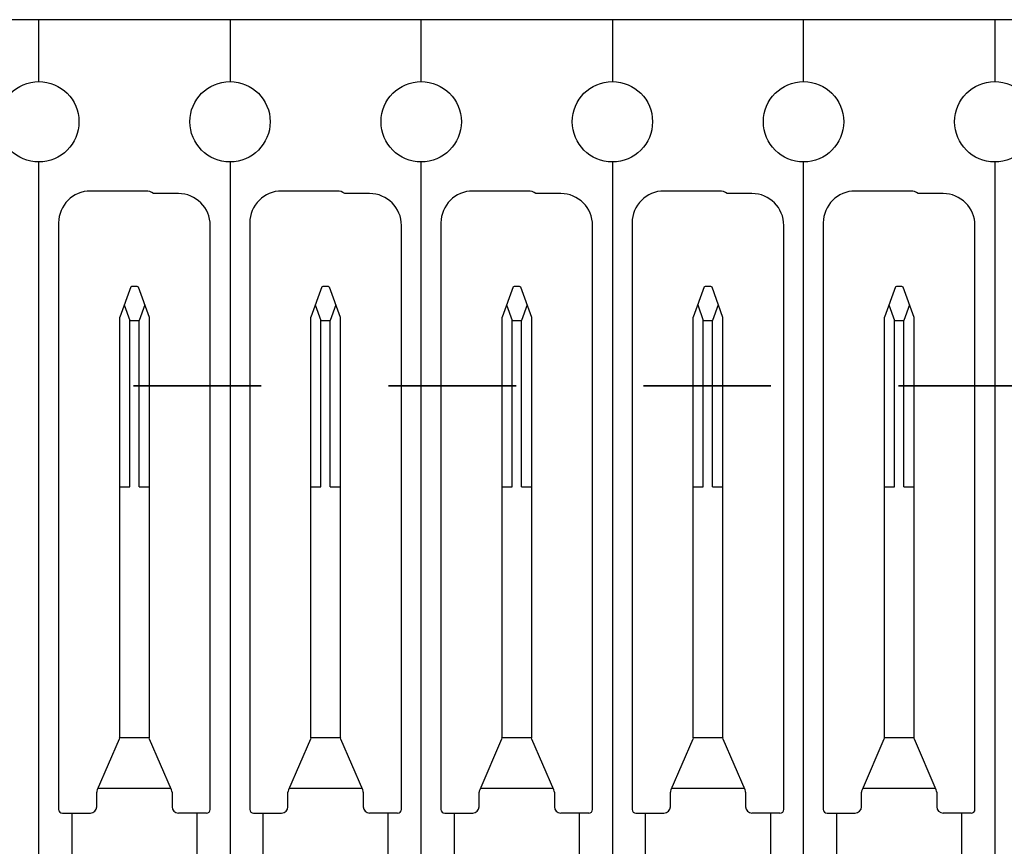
# Model space of a CAD drawing. Header units: inches. Extents: x 1880 to 2363, y -453 to -54.
# Tile 603 of 656: x 1912.088 to 1912.861, y -67.439 to -66.791. Entities that reach past the tile are written whole.
import ezdxf

# ---------------------------------------------------------------- set-up
doc = ezdxf.new("R2010")
doc.units = ezdxf.units.IN
doc.header["$LTSCALE"] = 0.5
doc.header["$MEASUREMENT"] = 0
doc.linetypes.add('PHANTOM', pattern=[0.25, 0.125, -0.025, 0.025, -0.025, 0.025, -0.025])
doc.layers.add('APP-M-S', color=30, linetype='Continuous')

msp = doc.modelspace()

# ---------------------------------------------------------------- linework, layer by layer
at = {"color": 7, "linetype": 'PHANTOM', "lineweight": 35}
msp.add_line((1914.67764, -67.07812), (1902.36134, -67.07812), dxfattribs=at)
at = {"layer": 'APP-M-S', "linetype": 'Continuous', "lineweight": 25}
for p, q in [((1913.00324, -66.79107), (1910.15324, -66.79107)), ((1912.10324, -66.83957), (1912.10324, -66.79107)), ((1912.25324, -66.79107), (1912.25324, -66.83957)), ((1912.40324, -66.83957), (1912.40324, -66.79107)), ((1912.55324, -66.79107), (1912.55324, -66.83957)), ((1912.70324, -66.83957), (1912.70324, -66.79107)), ((1912.85324, -66.79107), (1912.85324, -66.83957)), ((1912.10324, -67.82957), (1912.10324, -66.90257)), ((1912.25324, -66.90257), (1912.25324, -67.82957)), ((1912.40324, -67.82957), (1912.40324, -66.90257)), ((1912.55324, -66.90257), (1912.55324, -67.82957)), ((1912.70324, -67.82957), (1912.70324, -66.90257)), ((1912.85324, -66.90257), (1912.85324, -67.82957)), ((1912.18724, -66.92541), (1912.14374, -66.92541)), ((1912.21274, -66.92741), (1912.19324, -66.92741)), ((1912.33724, -66.92541), (1912.29374, -66.92541)), ((1912.36274, -66.92741), (1912.34324, -66.92741)), ((1912.48724, -66.92541), (1912.44374, -66.92541)), ((1912.51274, -66.92741), (1912.49324, -66.92741)), ((1912.63724, -66.92541), (1912.59374, -66.92541)), ((1912.66274, -66.92741), (1912.64324, -66.92741)), ((1912.78724, -66.92541), (1912.74374, -66.92541)), ((1912.81274, -66.92741), (1912.79324, -66.92741)), ((1912.11874, -66.95041), (1912.11874, -67.41031)), ((1912.23774, -67.41031), (1912.23774, -66.95241)), ((1912.26874, -66.95041), (1912.26874, -67.41031)), ((1912.38774, -67.41031), (1912.38774, -66.95241)), ((1912.41874, -66.95041), (1912.41874, -67.41031)), ((1912.53774, -67.41031), (1912.53774, -66.95241)), ((1912.56874, -66.95041), (1912.56874, -67.41031)), ((1912.68774, -67.41031), (1912.68774, -66.95241)), ((1912.71874, -66.95041), (1912.71874, -67.41031)), ((1912.83774, -67.41031), (1912.83774, -66.95241)), ((1912.17531, -67.00067), (1912.16674, -67.02422)), ((1912.17531, -67.00067), (1912.17633, -66.99992)), ((1912.17633, -66.99992), (1912.18014, -66.99992)), ((1912.18014, -66.99992), (1912.18117, -67.00067)), ((1912.18117, -67.00067), (1912.18974, -67.02422)), ((1912.32531, -67.00067), (1912.31674, -67.02422)), ((1912.32531, -67.00067), (1912.32633, -66.99992)), ((1912.32633, -66.99992), (1912.33014, -66.99992)), ((1912.33014, -66.99992), (1912.33117, -67.00067)), ((1912.33117, -67.00067), (1912.33974, -67.02422)), ((1912.47531, -67.00067), (1912.46674, -67.02422)), ((1912.47531, -67.00067), (1912.47633, -66.99992)), ((1912.47633, -66.99992), (1912.48014, -66.99992)), ((1912.48014, -66.99992), (1912.48117, -67.00067)), ((1912.48117, -67.00067), (1912.48974, -67.02422)), ((1912.62531, -67.00067), (1912.61674, -67.02422)), ((1912.62531, -67.00067), (1912.62633, -66.99992)), ((1912.62633, -66.99992), (1912.63014, -66.99992)), ((1912.63014, -66.99992), (1912.63117, -67.00067)), ((1912.63117, -67.00067), (1912.63974, -67.02422)), ((1912.77531, -67.00067), (1912.76674, -67.02422)), ((1912.77531, -67.00067), (1912.77633, -66.99992)), ((1912.77633, -66.99992), (1912.78014, -66.99992)), ((1912.78014, -66.99992), (1912.78117, -67.00067)), ((1912.78117, -67.00067), (1912.78974, -67.02422)), ((1912.17016, -67.0148), (1912.17459, -67.02697)), ((1912.18631, -67.0148), (1912.18188, -67.02697)), ((1912.32016, -67.0148), (1912.32459, -67.02697)), ((1912.33631, -67.0148), (1912.33188, -67.02697)), ((1912.47016, -67.0148), (1912.47459, -67.02697)), ((1912.48631, -67.0148), (1912.48188, -67.02697)), ((1912.62016, -67.0148), (1912.62459, -67.02697)), ((1912.63631, -67.0148), (1912.63188, -67.02697)), ((1912.77016, -67.0148), (1912.77459, -67.02697)), ((1912.78631, -67.0148), (1912.78188, -67.02697)), ((1912.16674, -67.35322), (1912.16674, -67.02422)), ((1912.17459, -67.02697), (1912.18188, -67.02697)), ((1912.17459, -67.1574), (1912.17459, -67.02697)), ((1912.18188, -67.1574), (1912.18188, -67.02697)), ((1912.18974, -67.02422), (1912.18974, -67.35322)), ((1912.31674, -67.35322), (1912.31674, -67.02422)), ((1912.32459, -67.02697), (1912.33188, -67.02697)), ((1912.32459, -67.1574), (1912.32459, -67.02697)), ((1912.33188, -67.1574), (1912.33188, -67.02697)), ((1912.33974, -67.02422), (1912.33974, -67.35322)), ((1912.46674, -67.35322), (1912.46674, -67.02422)), ((1912.47459, -67.02697), (1912.48188, -67.02697)), ((1912.47459, -67.1574), (1912.47459, -67.02697)), ((1912.48188, -67.1574), (1912.48188, -67.02697)), ((1912.48974, -67.02422), (1912.48974, -67.35322)), ((1912.61674, -67.35322), (1912.61674, -67.02422)), ((1912.62459, -67.02697), (1912.63188, -67.02697)), ((1912.62459, -67.1574), (1912.62459, -67.02697)), ((1912.63188, -67.1574), (1912.63188, -67.02697)), ((1912.63974, -67.02422), (1912.63974, -67.35322)), ((1912.76674, -67.35322), (1912.76674, -67.02422)), ((1912.77459, -67.02697), (1912.78188, -67.02697)), ((1912.77459, -67.1574), (1912.77459, -67.02697)), ((1912.78188, -67.1574), (1912.78188, -67.02697)), ((1912.78974, -67.02422), (1912.78974, -67.35322)), ((1912.16674, -67.1574), (1912.17459, -67.1574)), ((1912.18188, -67.1574), (1912.18974, -67.1574)), ((1912.31674, -67.1574), (1912.32459, -67.1574)), ((1912.33188, -67.1574), (1912.33974, -67.1574)), ((1912.46674, -67.1574), (1912.47459, -67.1574)), ((1912.48188, -67.1574), (1912.48974, -67.1574)), ((1912.61674, -67.1574), (1912.62459, -67.1574)), ((1912.63188, -67.1574), (1912.63974, -67.1574)), ((1912.76674, -67.1574), (1912.77459, -67.1574)), ((1912.78188, -67.1574), (1912.78974, -67.1574)), ((1912.16663, -67.35425), (1912.16632, -67.3552)), ((1912.18984, -67.35425), (1912.16663, -67.35425)), ((1912.19015, -67.3552), (1912.18984, -67.35425)), ((1912.31663, -67.35425), (1912.31632, -67.3552)), ((1912.33984, -67.35425), (1912.31663, -67.35425)), ((1912.34015, -67.3552), (1912.33984, -67.35425)), ((1912.46663, -67.35425), (1912.46632, -67.3552)), ((1912.48984, -67.35425), (1912.46663, -67.35425)), ((1912.49015, -67.3552), (1912.48984, -67.35425)), ((1912.61663, -67.35425), (1912.61632, -67.3552)), ((1912.63984, -67.35425), (1912.61663, -67.35425)), ((1912.64015, -67.3552), (1912.63984, -67.35425)), ((1912.76663, -67.35425), (1912.76632, -67.3552)), ((1912.78984, -67.35425), (1912.76663, -67.35425)), ((1912.79015, -67.3552), (1912.78984, -67.35425)), ((1912.16632, -67.3552), (1912.14912, -67.39499)), ((1912.20735, -67.39499), (1912.19015, -67.3552)), ((1912.31632, -67.3552), (1912.29912, -67.39499)), ((1912.35735, -67.39499), (1912.34015, -67.3552)), ((1912.46632, -67.3552), (1912.44912, -67.39499)), ((1912.50735, -67.39499), (1912.49015, -67.3552)), ((1912.61632, -67.3552), (1912.59912, -67.39499)), ((1912.65735, -67.39499), (1912.64015, -67.3552)), ((1912.76632, -67.3552), (1912.74912, -67.39499)), ((1912.80735, -67.39499), (1912.79015, -67.3552)), ((1912.14871, -67.40831), (1912.14871, -67.39697)), ((1912.14971, -67.39362), (1912.20676, -67.39362)), ((1912.20776, -67.39697), (1912.20776, -67.40831)), ((1912.29871, -67.40831), (1912.29871, -67.39697)), ((1912.29971, -67.39362), (1912.35676, -67.39362)), ((1912.35776, -67.39697), (1912.35776, -67.40831)), ((1912.44871, -67.40831), (1912.44871, -67.39697)), ((1912.44971, -67.39362), (1912.50676, -67.39362)), ((1912.50776, -67.39697), (1912.50776, -67.40831)), ((1912.59871, -67.40831), (1912.59871, -67.39697)), ((1912.59971, -67.39362), (1912.65676, -67.39362)), ((1912.65776, -67.39697), (1912.65776, -67.40831)), ((1912.74871, -67.40831), (1912.74871, -67.39697)), ((1912.74971, -67.39362), (1912.80676, -67.39362)), ((1912.80776, -67.39697), (1912.80776, -67.40831)), ((1912.12174, -67.41331), (1912.14371, -67.41331)), ((1912.12902, -67.41331), (1912.12902, -67.45268)), ((1912.23474, -67.41331), (1912.21276, -67.41331)), ((1912.22745, -67.45268), (1912.22745, -67.41331)), ((1912.27174, -67.41331), (1912.29371, -67.41331)), ((1912.27902, -67.41331), (1912.27902, -67.45268)), ((1912.38474, -67.41331), (1912.36276, -67.41331)), ((1912.37745, -67.45268), (1912.37745, -67.41331)), ((1912.42174, -67.41331), (1912.44371, -67.41331)), ((1912.42902, -67.41331), (1912.42902, -67.45268)), ((1912.53474, -67.41331), (1912.51276, -67.41331)), ((1912.52745, -67.45268), (1912.52745, -67.41331)), ((1912.57174, -67.41331), (1912.59371, -67.41331)), ((1912.57902, -67.41331), (1912.57902, -67.45268)), ((1912.68474, -67.41331), (1912.66276, -67.41331)), ((1912.67745, -67.45268), (1912.67745, -67.41331)), ((1912.72174, -67.41331), (1912.74371, -67.41331)), ((1912.72902, -67.41331), (1912.72902, -67.45268)), ((1912.83474, -67.41331), (1912.81276, -67.41331)), ((1912.82745, -67.45268), (1912.82745, -67.41331))]:
    msp.add_line(p, q, dxfattribs=at)
for centre in [(1912.10324, -66.87107), (1912.25324, -66.87107), (1912.40324, -66.87107), (1912.55324, -66.87107), (1912.70324, -66.87107), (1912.85324, -66.87107)]:
    msp.add_circle(centre, 0.0315, dxfattribs=at)
for centre, radius, start, end in [((1912.14374, -66.95041), 0.025, 90, 180), ((1912.18724, -66.93541), 0.01, 53.1301, 90), ((1912.21274, -66.95241), 0.025, 0, 90), ((1912.29374, -66.95041), 0.025, 90, 180), ((1912.33724, -66.93541), 0.01, 53.1301, 90), ((1912.36274, -66.95241), 0.025, 0, 90), ((1912.44374, -66.95041), 0.025, 90, 180), ((1912.48724, -66.93541), 0.01, 53.1301, 90), ((1912.51274, -66.95241), 0.025, 0, 90), ((1912.59374, -66.95041), 0.025, 90, 180), ((1912.63724, -66.93541), 0.01, 53.1301, 90), ((1912.66274, -66.95241), 0.025, 0, 90), ((1912.74374, -66.95041), 0.025, 90, 180), ((1912.78724, -66.93541), 0.01, 53.1301, 90), ((1912.81274, -66.95241), 0.025, 0, 90), ((1912.16174, -67.35322), 0.005, 348.05426, 0), ((1912.19474, -67.35322), 0.005, 180, 191.94574), ((1912.31174, -67.35322), 0.005, 348.05426, 0), ((1912.34474, -67.35322), 0.005, 180, 191.94574), ((1912.46174, -67.35322), 0.005, 348.05426, 0), ((1912.49474, -67.35322), 0.005, 180, 191.94574), ((1912.61174, -67.35322), 0.005, 348.05426, 0), ((1912.64474, -67.35322), 0.005, 180, 191.94574), ((1912.76174, -67.35322), 0.005, 348.05426, 0), ((1912.79474, -67.35322), 0.005, 180, 191.94574), ((1912.15371, -67.39697), 0.005, 156.61152, 180), ((1912.20276, -67.39697), 0.005, 0, 23.38848), ((1912.30371, -67.39697), 0.005, 156.61152, 180), ((1912.35276, -67.39697), 0.005, 0, 23.38848), ((1912.45371, -67.39697), 0.005, 156.61152, 180), ((1912.50276, -67.39697), 0.005, 0, 23.38848), ((1912.60371, -67.39697), 0.005, 156.61152, 180), ((1912.65276, -67.39697), 0.005, 0, 23.38848), ((1912.75371, -67.39697), 0.005, 156.61152, 180), ((1912.80276, -67.39697), 0.005, 0, 23.38848), ((1912.14371, -67.40831), 0.005, 270, 0), ((1912.21276, -67.40831), 0.005, 180, 270), ((1912.29371, -67.40831), 0.005, 270, 0), ((1912.36276, -67.40831), 0.005, 180, 270), ((1912.44371, -67.40831), 0.005, 270, 0), ((1912.51276, -67.40831), 0.005, 180, 270), ((1912.59371, -67.40831), 0.005, 270, 0), ((1912.66276, -67.40831), 0.005, 180, 270), ((1912.74371, -67.40831), 0.005, 270, 0), ((1912.81276, -67.40831), 0.005, 180, 270), ((1912.12174, -67.41031), 0.003, 180, 270), ((1912.23474, -67.41031), 0.003, 270, 0), ((1912.27174, -67.41031), 0.003, 180, 270), ((1912.38474, -67.41031), 0.003, 270, 0), ((1912.42174, -67.41031), 0.003, 180, 270), ((1912.53474, -67.41031), 0.003, 270, 0), ((1912.57174, -67.41031), 0.003, 180, 270), ((1912.68474, -67.41031), 0.003, 270, 0), ((1912.72174, -67.41031), 0.003, 180, 270), ((1912.83474, -67.41031), 0.003, 270, 0)]:
    msp.add_arc(centre, radius, start, end, dxfattribs=at)

doc.saveas('drawing.dxf')
